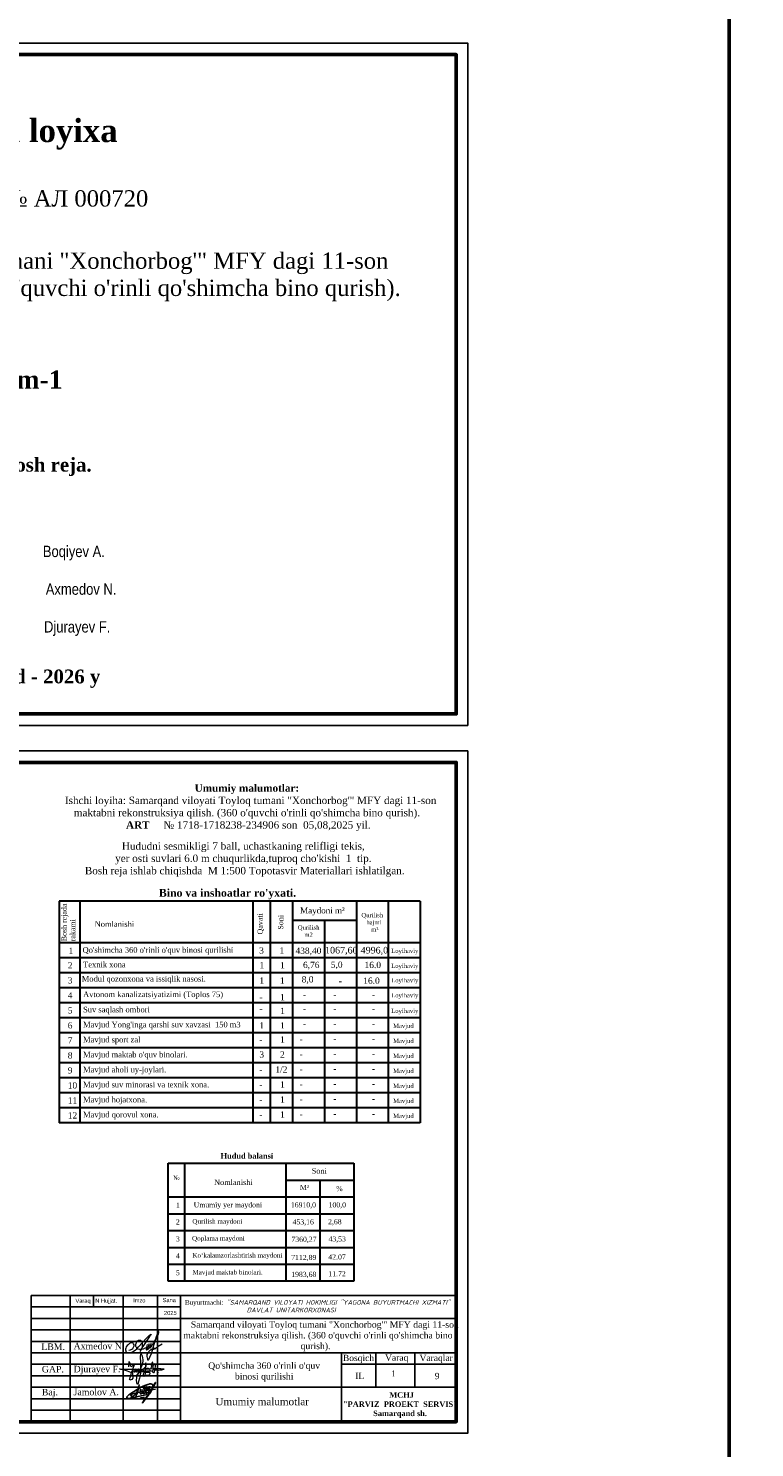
# Model space of a CAD drawing. Header units: millimetres. Extents: x -257011 to 237647566, y 2784933 to 6706507.
# Tile 372 of 451: x 10349377 to 10507366, y 6041326 to 6350185. Entities that reach past the tile are written whole.
import ezdxf

# ---------------------------------------------------------------- set-up
doc = ezdxf.new("R2010")
doc.units = ezdxf.units.MM
doc.header["$LTSCALE"] = 1000
doc.linetypes.add('ACAD_ISO02W100', pattern=[15, 12, -3])
doc.layers.add('(002) Рамка', color=7, linetype='Continuous')
doc.layers.add('Та', color=250, linetype='Continuous', lineweight=25)
doc.layers.add('Ф А С А Д', color=250, linetype='Continuous', lineweight=15)
doc.styles.add('arial', font='arial.ttf', dxfattribs={"height": 300})
doc.styles.get("Standard").update_dxf_attribs({"font": 'ARIALN.TTF'})
doc.styles.add('WMF-Times New Roman0', font='times.ttf')

# ---------------------------------------------------------------- blocks, each defined once
blk = doc.blocks.new('rgsxhy')
at = {"color": 5, "lineweight": 0}
for points in [[(30159764, 9369979), (30160813, 9371961), (30161022, 9373086), (30160642, 9374202), (30160529, 9371279), (30160129, 9368855), (30159952, 9368321), (30159766, 9369571), (30162641, 9370909)], [(30158604, 9370613), (30157190, 9371107), (30156449, 9371260), (30157795, 9371248), (30158983, 9371230), (30160506, 9371280), (30164964, 9371184), (30162988, 9371384), (30162918, 9371683), (30163073, 9372004)], [(30158267, 9371725), (30158292, 9372259), (30158313, 9372715), (30158693, 9371762), (30159294, 9372267), (30158930, 9370820), (30158827, 9369247), (30158463, 9369143), (30158559, 9369856), (30159235, 9371184), (30159510, 9371288), (30159540, 9370947), (30159450, 9370679), (30159339, 9370650), (30159361, 9370924), (30159747, 9371281), (30159933, 9371214), (30159918, 9370984), (30159866, 9370709), (30159740, 9370650), (30159740, 9370910), (30160119, 9371295), (30160364, 9371221), (30160282, 9370791), (30160134, 9370702), (30160156, 9370902), (30160253, 9371169), (30160416, 9371266), (30160624, 9371251), (30160631, 9370947), (30160520, 9370739), (30160416, 9370746), (30160527, 9370999), (30160698, 9371199), (30160869, 9371251), (30161010, 9371117), (30161025, 9370828), (30160854, 9370717), (30160832, 9370976), (30160958, 9371184), (30161196, 9371429), (30161627, 9371986), (30161567, 9372349), (30161322, 9370056), (30161196, 9369857), (30161032, 9369926), (30161078, 9370217), (30161143, 9370464), (30161478, 9371132), (30161961, 9371429), (30162250, 9371221), (30162198, 9370761), (30161687, 9370666), (30161515, 9370590), (30161433, 9370590), (30162154, 9370635), (30162280, 9370516), (30162243, 9370197), (30162028, 9370012), (30161575, 9370012), (30161352, 9370012), (30161322, 9370071)], [(30162509, 9371311), (30162778, 9372539), (30162525, 9372058), (30163079, 9372349), (30162934, 9370564), (30162934, 9371149), (30163657, 9371231), (30163688, 9371396), (30163665, 9371051), (30163845, 9371089), (30163853, 9371329), (30163830, 9370556)]]:
    blk.add_spline(points, degree=3, dxfattribs=at)
blk = doc.blocks.new('nerbgbdtbugbd')
at = {"color": 5, "lineweight": -2}
for points in [[(1301441, -912503, 0.3871926), (1301421, -912608, 0.2468693), (1301462, -912624, 0.1075122), (1301553, -912598, 0.0377408), (1301616, -912557, 0.0432293), (1301738, -912461), (1301856, -912351), (1302009, -912205, 0.002873), (1302157, -912056, 0.0304903), (1302203, -911998, 0.1126937), (1302215, -911961, 0.6840545), (1302174, -911935, 0.0660715), (1302090, -912059, 0.0451978), (1302060, -912132, 0.0768236), (1302054, -912193, 0.068235), (1302080, -912319, 0.2986132), (1302177, -912367, 0.1038757), (1302374, -912300, 0.0290696), (1302528, -912180), (1302675, -912025), (1302798, -911893, 0.130527), (1302852, -911776, 0.0388963), (1302856, -911737, 0.7618556), (1302821, -911725, 0.0798394), (1302802, -911765, 0.0359534), (1302781, -911857, 0.0455744), (1302785, -912031, 0.0426923), (1302803, -912110, 0.3891518), (1302905, -912166, 0.1102897), (1303059, -912099), (1303140, -912029), (1303382, -911802, 0.0334276), (1303470, -911703, 0.0129551), (1303533, -911618, 0.1437243), (1303546, -911557, 0.5877061), (1303484, -911539, 0.0594709), (1303438, -911594, 0.0548384), (1303384, -911702, 0.0606455), (1303353, -911805, 0.0833859), (1303355, -911933, 0.5059841), (1303421, -911960, 0.0746594), (1303641, -911789, 0.0267645), (1303917, -911449, 0.0698425), (1304268, -910626), (1304769, -908938, 0.0913119), (1304777, -908873, 0.6479054), (1304724, -908855, 0.1300148), (1304701, -908893), (1304249, -910540), (1303723, -912034), (1303358, -912864), (1302937, -913765), (1302456, -914865), (1303556, -912632, 0.020305), (1304025, -911521, 0.0510054), (1304177, -910920), (1304280, -910177, 0.0500611), (1304304, -909917, 0.075905), (1304266, -909734, 0.060269), (1304163, -909581, 0.2197754), (1303878, -909436, 0.0807361), (1303465, -909486, 0.0249845), (1303180, -909596, 0.0130385), (1302610, -909917, 0.0239045), (1301788, -910451), (1301162, -910954), (1300713, -911334), (1300164, -911838), (1299536, -912438), (1298972, -913021), (1298525, -913523), (1298224, -913914), (1298110, -914126), (1298090, -914220), (1298104, -914298), (1298155, -914383), (1298291, -914454), (1298501, -914462), (1298825, -914389), (1299321, -914187), (1300019, -913880), (1300989, -913450), (1303222, -912415)], [(1299333, -913786, 0.1774898), (1299290, -913897, 0.0505623), (1299288, -913979, 0.3670195), (1299369, -914060, 0.2132882), (1299452, -914018), (1299738, -913626, 0.0414268), (1300104, -913056), (1300352, -912576, 0.0300362), (1300605, -911758), (1300675, -910352), (1300613, -912033), (1300547, -912628), (1300477, -913257), (1300442, -913499), (1300421, -913685, -0.0299546), (1300383, -913939, -0.3083385), (1300235, -914061, -0.0928663), (1300150, -914038), (1299994, -913962), (1298975, -913460, -0.0731209), (1299122, -913299, -0.0362342), (1299439, -913069), (1299863, -912836), (1300474, -912500), (1301923, -911834), (1302701, -911477), (1303596, -911130), (1304048, -910967), (1305142, -910571)], [(1301318, -911619, 0.250229), (1301354, -911511, 0.4506148), (1301272, -911473, 0.5095488), (1301192, -911723), (1301276, -911779, -0.1747015), (1301313, -911832, -0.1814843), (1301299, -911884, -0.1121061), (1301133, -912001)], [(1302164, -911013), (1302123, -910754), (1302096, -910485), (1302088, -910377, 0.9456908), (1301953, -910398, 0.0931758), (1302006, -910763, 0.0597217), (1302186, -911157, -0.0340946), (1302225, -911288, 0.0218114), (1302266, -911544, 0.4516555), (1302407, -911600), (1302580, -911477)], [(1302632, -911206), (1302686, -910890, 0.0310101), (1302691, -910593, 0.0209508), (1302677, -910448, 0.2567522), (1302634, -910391, 0.3121151), (1302582, -910404, 0.0952627), (1302548, -910463, 0.0920883), (1302520, -910679, 0.0708045), (1302568, -910903), (1302690, -911214), (1302722, -911299, 0.1825801), (1302776, -911369, 0.4802348), (1302848, -911325, 0.0467012), (1302849, -911244, 0.1708854), (1302782, -911111, 0.1795677), (1302714, -911101, 0.274631), (1302670, -911163)], [(1303084, -911166), (1303158, -911060, 0.0403562), (1303221, -910954, 0.2285131), (1303216, -910835, 0.1998977), (1303176, -910809, 0.2428565), (1303076, -910850, 0.1216605), (1303030, -910969, 0.1264383), (1303060, -911097, 0.1064961), (1303128, -911174, 0.1201125), (1303186, -911200, 0.0807957), (1303282, -911200, 0.1696912), (1303389, -911132)], [(1303717, -910580), (1303523, -910848), (1303649, -910833, -0.1393412), (1303753, -910882, -0.0645393), (1303854, -911024)], [(1301637, -913772, -0.0551579), (1302758, -913351)]]:
    blk.add_lwpolyline(points, format="xyb", dxfattribs=at)
for points in [[(1301582, -911114), (1301593, -911148)], [(1301653, -911366), (1301732, -911665)], [(1303439, -910141), (1303554, -911111)]]:
    blk.add_lwpolyline(points, dxfattribs=at)
blk = doc.blocks.new('dhyjfyuk')
for p, q in [((4383414, -1184524), (4383414, -1212024)), ((4475914, -1184524), (4383414, -1184524)), ((4391914, -1184524), (4391914, -1212024)), ((4397013, -1184524), (4397013, -1187024)), ((4403414, -1184524), (4403414, -1212024)), ((4410914, -1184524), (4410914, -1212024)), ((4415914, -1184524), (4415914, -1212024)), ((4475914, -1212024), (4475914, -1184524)), ((4415914, -1187024), (4383414, -1187024)), ((4415914, -1189524), (4383414, -1189524)), ((4415914, -1192024), (4383414, -1192024)), ((4415914, -1189524), (4475914, -1189524)), ((4415914, -1194524), (4383414, -1194524)), ((4383414, -1197024), (4475914, -1197024)), ((4450914, -1212024), (4450914, -1197024)), ((4458414, -1204524), (4458414, -1197024)), ((4466914, -1204524), (4466914, -1197024)), ((4383414, -1199524), (4415914, -1199524)), ((4450914, -1199524), (4475914, -1199524)), ((4383414, -1202024), (4415914, -1202024)), ((4383414, -1204524), (4475914, -1204524)), ((4383414, -1207024), (4415914, -1207024)), ((4383414, -1209524), (4415914, -1209524))]:
    blk.add_line(p, q)
at = {"lineweight": 9, "xscale": 1.125175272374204, "yscale": 1.125175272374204, "zscale": 1.125175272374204}
blk.add_blockref('rgsxhy', (-29528647, -11744878), dxfattribs=at)
at = {"color": 5, "lineweight": 25, "xscale": 0.8159673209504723, "yscale": 0.8159673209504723, "zscale": 0.8159673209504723, "rotation": 348.2281006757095}
blk.add_blockref('nerbgbdtbugbd', (3519502, -260297, -611), dxfattribs=at)
at = {"linetype": 'ACAD_ISO02W100', "lineweight": 5, "ltscale": 70, "char_height": 883.9, "attachment_point": 1, "style": 'arial'}
for s, insert in [('Varaq', (4393061, -1185254)), ('N Hujjat.', (4397374, -1185220)), ('Imzo', (4405607, -1185185)), ('Sana', (4412025, -1185111)), ('2025', (4412332, -1187897))]:
    blk.add_mtext(s, dxfattribs=dict(at, insert=insert))
at = {"style": 'WMF-Times New Roman0'}
for s, insert, char_height, width, attachment_point in [('Buyurtmachi:{\\fISOCPEUR|b0|i1|c204|p34; "SAMARQAND VILOYATI HOKIMLIGI "YAGONA\\fISOCPEUR|b0|i1|c0|p34; \\fISOCPEUR|b0|i1|c204|p34;BUYURTMACHI XIZMATI" \\fISOCPEUR|b0|i1|c0|p34;\\P                   \\fISOCPEUR|b0|i1|c204|p34;DAVLAT UNITARKORXONASI}', (4416879, -1186878, 105406), 1000, 59035.39, 4), ('\\pi3453.25486;Samarqand viloyati Toyloq tumani "Хоnсhоrbоg\'" МFY dagi 11-son \\P\\pi1816.32378;maktabni rekonstruksiya qilish. (360 o\'quvchi o\'rinli qo\'shimcha bino \\P\\pi27327.21058;qurish).', (4414694, -1193420), 1400, 60812.6, 4), ('Axmedov N.', (4392650, -1194845), 1414.3, 17081.22, 1), ('Djurayev F.', (4392650, -1199845), 1414.29, 17081.22, 1), ("\\pt12184.088;Qo'shimcha 360 o'rinli o'quv binosi qurilishi", (4434117, -1199099), 1400, 29815.79, 2), ('Jamolov A.', (4392650, -1204845), 1414.3, 17081.22, 1), ('\\pi12888.864;{\\fTimes New Roman|b1|i0|c204|p18;\\C0;MCHJ\\P\\pi2815.884;"PARVIZ  PROEKT  SERVIS"\\P\\pi9383.364;Samarqand sh.\\C256; }', (4448452, -1205594), 1200, 29788.7, 1)]:
    blk.add_mtext(s, dxfattribs=dict(at, insert=insert, char_height=char_height, width=width, attachment_point=attachment_point))
at = {"width": 6256.98, "attachment_point": 1}
for s, insert, char_height in [('{\\fTimes New Roman|b0|i0|c204|p18;\\C1;LBM.}', (4385613, -1194981), 1414.29), ('{\\fTimes New Roman|b0|i0|c204|p18;Bosqich}', (4451239, -1197449), 1370.37), ('{\\fTimes New Roman|b0|i0|c204|p18;Varaq}', (4460421, -1197383), 1370.37), ('{\\fTimes New Roman|b0|i0|c204|p18;Varaqlar}', (4467912, -1197449), 1370.37), ('{\\fTimes New Roman|b0|i0|c0|p18;\\C1;GAP\\fTimes New Roman|b0|i0|c204|p18;.}', (4385736, -1199872), 1414.29), ('{\\fTimes New Roman|b0|i0|c204|p18;IL}', (4453907, -1201350), 1370.37), ('{\\fTimes New Roman|b0|i0|c0|p18;9}', (4471227, -1201380), 1370.37), ('{\\fTimes New Roman|b0|i0|c204|p18;\\C1;Baj.}', (4385736, -1204872), 1414.29)]:
    blk.add_mtext(s, dxfattribs=dict(at, insert=insert, char_height=char_height))
blk = doc.blocks.new('rthtrh')
at = {"color": 5}
for p, q in [((1363834, 521118), (1363842, 521141)), ((1363834, 521086), (1363834, 521118)), ((1363834, 521056), (1363834, 521086)), ((1363840, 521035), (1363834, 521056)), ((1363845, 521017), (1363840, 521035)), ((1363842, 521141), (1363854, 521167)), ((1363865, 520990), (1363845, 521017)), ((1363854, 521167), (1363868, 521192)), ((1363882, 520966), (1363865, 520990)), ((1363868, 521192), (1363889, 521219)), ((1363895, 520959), (1363882, 520966)), ((1363889, 521219), (1363907, 521234)), ((1363917, 520946), (1363895, 520959)), ((1363907, 521234), (1363927, 521243)), ((1363951, 520940), (1363917, 520946)), ((1363927, 521243), (1363940, 521249)), ((1363940, 521249), (1363965, 521249)), ((1363996, 520940), (1363951, 520940)), ((1363965, 521249), (1363988, 521244)), ((1363988, 521244), (1364013, 521227)), ((1364033, 520940), (1363996, 520940)), ((1364013, 521227), (1364030, 521204)), ((1364017, 520962), (1364016, 520946)), ((1364016, 520946), (1364016, 520940)), ((1364026, 520997), (1364017, 520962)), ((1364037, 521043), (1364026, 520997)), ((1364030, 521204), (1364039, 521185)), ((1364075, 520948), (1364033, 520940)), ((1364044, 521090), (1364037, 521043)), ((1364039, 521185), (1364046, 521147)), ((1364046, 521147), (1364044, 521090)), ((1364148, 520999), (1364075, 520948)), ((1364568, 521050), (1364689, 521123))]:
    blk.add_line(p, q, dxfattribs=at)
for points in [[(1363608, 520919), (1363661, 520924), (1363702, 520951), (1363738, 520975), (1363765, 521018), (1363780, 521059), (1363780, 521096), (1363765, 521122), (1363753, 521142), (1363714, 521156), (1363671, 521156), (1363631, 521136), (1363583, 521097), (1363555, 521074), (1363525, 521025), (1363511, 520984), (1363500, 520955), (1363500, 520930), (1363508, 520901), (1363515, 520870), (1363535, 520855), (1363555, 520841), (1363586, 520832), (1363613, 520832), (1363645, 520832), (1363675, 520843), (1363732, 520864), (1363761, 520883), (1363817, 520921), (1363863, 520963), (1363919, 521022), (1364179, 521312), (1364247, 521377), (1364282, 521405), (1364314, 521429), (1364336, 521443), (1364310, 521401), (1364279, 521361), (1364173, 521198), (1364133, 521139), (1364110, 521102), (1364087, 521068), (1364069, 521040), (1364047, 520995), (1364019, 520954), (1364007, 520925), (1363990, 520903), (1363970, 520879)], [(1364210, 521100), (1364186, 521015), (1364172, 520967), (1364172, 520940), (1364173, 520926), (1364179, 520925), (1364185, 520931), (1364202, 520956), (1364218, 520984), (1364240, 521027), (1364256, 521068), (1364272, 521125), (1364269, 521122), (1364225, 520990), (1364220, 520961), (1364220, 520944), (1364225, 520939), (1364232, 520939), (1364241, 520950), (1364248, 520960), (1364254, 520969), (1364260, 520978), (1364273, 520996), (1364281, 521008), (1364288, 521027), (1364309, 521073), (1364315, 521086), (1364332, 521126), (1364332, 521134), (1364327, 521134), (1364314, 521097), (1364294, 521040), (1364290, 521012), (1364293, 520997), (1364298, 520988), (1364308, 520988), (1364316, 520999), (1364326, 521014), (1364344, 521036), (1364351, 521047), (1364377, 521090), (1364389, 521112), (1364414, 521155), (1364449, 521203), (1364476, 521258), (1364523, 521332), (1364563, 521417), (1364583, 521493), (1364590, 521517), (1364590, 521527), (1364583, 521532), (1364571, 521532), (1364561, 521512), (1364541, 521459), (1364498, 521348), (1364434, 521131), (1364395, 520998), (1364377, 520936), (1364337, 520802), (1364282, 520678), (1364249, 520605), (1364238, 520588), (1364230, 520594), (1364226, 520615), (1364222, 520638), (1364214, 520663), (1364206, 520725), (1364206, 520774), (1364224, 520814), (1364265, 520883), (1364310, 520926), (1364364, 520959), (1364411, 520988), (1364432, 520996), (1364434, 520992), (1364431, 520979), (1364419, 520970), (1364414, 520960), (1364416, 520951), (1364423, 520951), (1364434, 520958), (1364443, 520964), (1364452, 520968), (1364474, 520975), (1364483, 520978), (1364492, 520986), (1364499, 520996), (1364503, 521002), (1364511, 521006), (1364511, 521006)]]:
    blk.add_lwpolyline(points, dxfattribs=at)

msp = doc.modelspace()

# ---------------------------------------------------------------- linework, layer by layer
at = {"lineweight": 30}
for p, q in [((10434601.848, 6160213.968), (10356043.454, 6160213.968)), ((10356043.454, 6160213.968), (10356043.454, 6111989.671)), ((10360562.796, 6160213.968), (10360562.796, 6111989.671)), ((10398175.161, 6160213.968), (10398175.161, 6147909.816)), ((10401972.789, 6160213.968), (10401972.789, 6111989.671)), ((10406860.503, 6160213.968), (10406860.503, 6111989.671)), ((10420731.176, 6160213.968), (10420731.176, 6111989.671)), ((10427666.512, 6160213.968), (10427666.512, 6111989.671)), ((10434601.848, 6160213.968), (10434601.848, 6111989.671)), ((10406860.503, 6156127.617), (10420731.176, 6156127.617)), ((10413795.84, 6156127.617), (10413795.84, 6111989.671)), ((10434601.848, 6151175.283), (10356043.454, 6151175.283)), ((10434601.848, 6147909.816), (10356043.454, 6147909.816)), ((10398175.161, 6147909.816), (10398175.161, 6111989.671)), ((10434601.848, 6144644.348), (10356043.454, 6144644.348)), ((10434601.848, 6141378.88), (10356043.454, 6141378.88)), ((10434601.848, 6138113.412), (10356043.454, 6138113.412)), ((10434601.848, 6134847.945), (10356043.454, 6134847.945)), ((10434601.848, 6131582.477), (10356043.454, 6131582.477)), ((10434601.848, 6128317.009), (10356043.454, 6128317.009)), ((10434601.848, 6125051.542), (10356043.454, 6125051.542)), ((10434601.848, 6121786.074), (10356043.454, 6121786.074)), ((10434601.848, 6118520.606), (10356043.454, 6118520.606)), ((10434601.848, 6115255.138), (10356043.454, 6115255.138)), ((10434601.848, 6111989.671), (10356043.454, 6111989.671))]:
    msp.add_line(p, q, dxfattribs=at)
at = {"color": 1, "lineweight": 50, "ltscale": 1000}
msp.add_lwpolyline([(10175930.92, 6551317.495), (10501831.747, 6551317.495), (10501831.747, 4597003.103), (10175930.92, 4597003.103)], close=True, dxfattribs=at)
at = {"color": 5}
for points in [[(10234972.083, 6346992.165), (10444972.083, 6346992.165), (10444972.083, 6198492.165), (10234972.083, 6198492.165)], [(10234972.083, 6192953.473), (10444972.083, 6192953.473), (10444972.083, 6044453.473), (10234972.083, 6044453.473)]]:
    msp.add_lwpolyline(points, close=True, dxfattribs=at)
at = {"layer": 'Та', "lineweight": 30}
for p, q in [((10379757.201, 6103235.032), (10420166.046, 6103235.032)), ((10379757.201, 6077520.312), (10379757.201, 6103235.032)), ((10383430.732, 6077520.312), (10383430.732, 6103235.032)), ((10405471.92, 6077520.312), (10405471.92, 6103235.032)), ((10420166.046, 6103235.032), (10420166.046, 6077520.312)), ((10405471.92, 6099561.501), (10420166.046, 6099561.501)), ((10412818.983, 6077520.312), (10412818.983, 6099561.501)), ((10379757.201, 6095887.969), (10420166.046, 6095887.969)), ((10379757.201, 6092214.438), (10420166.046, 6092214.438)), ((10379757.201, 6088540.907), (10420166.046, 6088540.907)), ((10379757.201, 6084867.375), (10420166.046, 6084867.375)), ((10420166.046, 6081193.844), (10379757.201, 6081193.844)), ((10420166.046, 6077520.312), (10379757.201, 6077520.312))]:
    msp.add_line(p, q, dxfattribs=at)
at = {"layer": 'Ф А С А Д', "color": 5, "lineweight": 50}
for points in [[(10244972.083, 6344492.165), (10442472.083, 6344492.165), (10442472.083, 6200992.165), (10244972.083, 6200992.165)], [(10244972.083, 6190453.473), (10442472.083, 6190453.473), (10442472.083, 6046953.473), (10244972.083, 6046953.473)]]:
    msp.add_lwpolyline(points, close=True, dxfattribs=at)

# ---------------------------------------------------------------- block references
at = {"layer": '(002) Рамка', "lineweight": 50}
msp.add_blockref('dhyjfyuk', (5966557.938, 7258977.766), dxfattribs=at)
at = {"layer": 'Ф А С А Д', "xscale": 6.676455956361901, "yscale": 6.676455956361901, "zscale": 6.676455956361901}
msp.add_blockref('rthtrh', (1267160.661, 2584643.563), dxfattribs=at)

# ---------------------------------------------------------------- texts
at = {"ltscale": 30, "attachment_point": 2}
for s, insert, char_height, width in [('{\\fTimes New Roman|b1|i0|c204|p18;Ishchi loyixa}', (10348334.67, 6330440.396), 5000, 85909.51981), ('{\\fTimes New Roman|b1|i0|c204|p18;Albom\\fTimes New Roman|b1|i0|c238|p18;-\\fTimes New Roman|b1|i0|c204|p18;1}', (10345581.816, 6275769.76), 4000, 65762.72723), ("{\\fTimes New Roman|b1|i0|c204|p18;Bo'lim: Bosh reja.}", (10345581.816, 6256725.264), 3000, 83965.79693), ('{\\fTimes New Roman|b1|i0|c204|p18;Samarqand - 202\\fTimes New Roman|b1|i0|c0|p18;6\\fTimes New Roman|b1|i0|c204|p18; y}', (10345581.816, 6210650.234), 3000, 83965.79693)]:
    msp.add_mtext(s, dxfattribs=dict(at, insert=insert, char_height=char_height, width=width))
for s, insert, char_height, width, attachment_point in [('\\pi13161.00114;{\\fTimes New Roman|b0|i0|c0|p18;\\C1;Litsenziya\\C256;  \\fTimes New Roman|b0|i0|c204|p18;№ АЛ 000720}', (10340694.372, 6312595.996), 3547.449221, 166343.66816, 5), ('\\pi13161.00114;{\\fTimes New Roman|b0|i0|c204|p18;Samarqand viloyati Toyloq tumani "Хоnсhоrbоg\'" МFY dagi 11-son maktabni rekonstruksiya qilish. (360 o\'quvchi o\'rinli qo\'shimcha bino qurish).}', (10347233.753, 6296097.046), 3547.449221, 166343.66816, 5), ('Direktor                           Boqiyev A.\\P\\PLBM                                 Axmedov N.\\P                          \\PГАП                                 Djurayev F.', (10321476.629, 6237595.542, 0), 2462.41855, 127019.91925, 1), ('{\\fTimes New Roman|b1|i0|c204|p18;\\C0;Umumiy malumotlar:\\fTimes New Roman|b1|i0|c0|p18;\\P\\pi1014.67421;\\fTimes New Roman|b0|i0|c0|p18; \\fTimes New Roman|b0|i0|c204|p18;\\C256;Ishchi loyiha: Samarqand viloyati Toyloq tumani "Хоnсhоrbоg\'" МFY dagi 11-son maktabni rekonstruksiya qilish. (360 o\'quvchi o\'rinli qo\'shimcha bino qurish).\\fTimes New Roman|b0|i0|c0|p18; \\P\\pi0; \\fTimes New Roman|b1|i0|c204|p18;ART \\fTimes New Roman|b0|i0|c204|p18;    № \\fTimes New Roman|b0|i0|c0|p18;1718-1718238-234906\\fTimes New Roman|b0|i0|c204|p18; son  \\fTimes New Roman|b0|i0|c0|p18;05\\fTimes New Roman|b0|i0|c204|p18;,\\fTimes New Roman|b0|i0|c0|p18;08\\fTimes New Roman|b0|i0|c204|p18;,202\\fTimes New Roman|b0|i0|c0|p18;5\\fTimes New Roman|b0|i0|c204|p18; yil.}', (10396919.131, 6180586.777), 1606.793782, 82687.12649, 5), ("{\\fTimes New Roman|b0|i0|c204|p18;Hududni sesmikligi \\fTimes New Roman|b0|i0|c0|p18;7\\fTimes New Roman|b0|i0|c204|p18; ball, uchastkaning relifligi tekis,\\Pyer osti suvlari \\fTimes New Roman|b0|i0|c0|p18;6.0\\fTimes New Roman|b0|i0|c204|p18; m chuqurlikda,tuproq cho'kishi  \\fTimes New Roman|b0|i0|c0|p18;1\\fTimes New Roman|b0|i0|c204|p18;  tip.\\P Bosh reja ishlab chiqishda  М 1:500 Topotasvir Materiallari ishlatilgan.  }", (10396137.385, 6169308.914), 1606.793782, 71201.15379, 5)]:
    msp.add_mtext(s, dxfattribs=dict(insert=insert, char_height=char_height, width=width, attachment_point=attachment_point))
at = {"lineweight": 30, "insert": (10392694.973, 6162907.844), "char_height": 1881.80119, "width": 64772.33946, "attachment_point": 2}
msp.add_mtext("{\\fTimes New Roman|b1|i0|c204|p18;\\H0.9x;Bino va inshoatlar ro'yxati.\\P\\H1.11111x;                         }", dxfattribs=at)
at = {"color": 7, "lineweight": 30}
for s, insert, char_height, width, attachment_point in [('{\\fTimes New Roman|b0|i0|c204|p18;\\C256;Maydoni m²}', (10408492.585, 6158882.435), 1300.74342, 10115.91176, 1), ('\\pi2351.83787;{\\fTimes New Roman|b0|i0|c204|p18;\\C256;Qurilish         \\P\\pi2708.16847;  hajmi\\P\\pi3422.97631;   m³}', (10419480.109, 6157689.631), 939.4258, 8914.89017, 1), ('{\\fTimes New Roman|b0|i0|c204|p18;\\C256;Qurilish\\P    m2}', (10407987.198, 6154994.736), 939.4258, 8914.89017, 1), ('{\\fTimes New Roman|b0|i0|c0|p18;\\C256;Loyihaviy}', (10428314.076, 6149910.826), 939.4258, 8914.89017, 1), ('{\\fTimes New Roman|b0|i0|c0|p18;\\C256;Loyihaviy}', (10428314.076, 6146645.358), 939.4258, 8914.89017, 1), ('{\\fTimes New Roman|b0|i0|c0|p18;\\C256;Loyihaviy}', (10428314.076, 6142237.951), 939.4258, 8914.89017, 7), ('{\\fTimes New Roman|b0|i0|c0|p18;\\C256;Loyihaviy}', (10428314.076, 6138972.483), 939.4258, 8914.89017, 7), ('{\\fTimes New Roman|b0|i0|c0|p18;\\C256;Loyihaviy}', (10428314.076, 6136848.955), 939.4258, 8914.89017, 1), ('{\\fTimes New Roman|b0|i0|c0|p18;\\C256;Mavjud}', (10428724.597, 6133583.487), 939.4258, 8914.89017, 1), ('{\\fTimes New Roman|b0|i0|c0|p18;\\C256;Mavjud}', (10428724.597, 6130318.02), 939.4258, 8914.89017, 1), ('{\\fTimes New Roman|b0|i0|c0|p18;\\C256;Mavjud}', (10428724.597, 6127052.552), 939.4258, 8914.89017, 1), ('{\\fTimes New Roman|b0|i0|c0|p18;\\C256;Mavjud}', (10428724.597, 6123787.084), 939.4258, 8914.89017, 1), ('{\\fTimes New Roman|b0|i0|c0|p18;\\C256;Mavjud}', (10428724.597, 6120521.617), 939.4258, 8914.89017, 1), ('{\\fTimes New Roman|b0|i0|c0|p18;\\C256;Mavjud}', (10428724.597, 6117256.149), 939.4258, 8914.89017, 1), ('{\\fTimes New Roman|b0|i0|c0|p18;\\C256;Mavjud}', (10428724.597, 6113990.681), 939.4258, 8914.89017, 1)]:
    msp.add_mtext(s, dxfattribs=dict(at, insert=insert, char_height=char_height, width=width, attachment_point=attachment_point))
at = {"insert": (10428806.458, 6057456.531), "char_height": 1300, "attachment_point": 5}
msp.add_mtext('{\\fTimes New Roman|b0|i0|c0|p18;1}', dxfattribs=at)
at = {"insert": (10390068.422, 6052147.071), "char_height": 1600, "width": 22225.04723, "attachment_point": 1, "style": 'WMF-Times New Roman0'}
msp.add_mtext('Umumiy malumotlar', dxfattribs=at)
at = {"layer": 'Та', "lineweight": 30, "char_height": 1129.83562, "width": 11414.90436, "attachment_point": 1, "rotation": 90}
for s, insert in [('{\\fTimes New Roman|b0|i0|c204|p18;Bosh rejada rakami}', (10356571.132, 6151525.735)), ('{\\fTimes New Roman|b0|i0|c204|p18;Qavati}', (10399202.274, 6153014.545)), ('{\\fTimes New Roman|b0|i0|c204|p18;Soni}', (10403683.312, 6154067.312))]:
    msp.add_mtext(s, dxfattribs=dict(at, insert=insert))
at = {"layer": 'Та', "lineweight": 30}
for s, insert, char_height, width, attachment_point in [('{\\fTimes New Roman|b0|i0|c204|p18;Nomlanishi}', (10363785.933, 6155883.451), 1220.22247, 32195.03724, 1), ('{\\fTimes New Roman|b0|i0|c204|p18;1}', (10358091.464, 6150126.026), 1355.80274, 9701.80254, 1), ("\\pt10619.49852;{\\fTimes New Roman|b0|i0|c204|p18;Qo'shimcha \\fTimes New Roman|b0|i0|c0|p18;360\\fTimes New Roman|b0|i0|c204|p18; o'rinli o'quv binosi qurilishi}", (10361168.501, 6150239.591), 1220.222468, 38871.3764, 1), ('{\\fTimes New Roman|b0|i0|c0|p18;3}', (10399583.194, 6150200.066), 1355.80274, 9701.80254, 1), ('{\\fTimes New Roman|b0|i0|c204|p18;1}', (10404019.848, 6150200.066), 1355.80274, 9701.80254, 1), ('{\\fTimes New Roman|b0|i0|c0|p18;438,40}', (10407485.937, 6150143.142), 1355.80274, 9701.80254, 1), ('{\\fTimes New Roman|b0|i0|c0|p18;1067,60}', (10413923.292, 6150300.368), 1440.96278, 10311.18757, 1), ('{\\fTimes New Roman|b0|i0|c0|p18;4996,0}', (10421655.884, 6150300.368), 1440.96278, 10311.18757, 1), ('{\\fTimes New Roman|b0|i0|c204|p18;2}', (10357942.364, 6146957.118), 1355.80274, 9701.80254, 1), ('{\\fTimes New Roman|b0|i0|c0|p18;Texnik xona}', (10361275.339, 6147059.919), 1220.22247, 34439.11093, 1), ('{\\fTimes New Roman|b0|i0|c0|p18;1}', (10399648.11, 6146984.493), 1355.80274, 9701.80254, 1), ('{\\fTimes New Roman|b0|i0|c0|p18;1}', (10404127.82, 6146984.493), 1355.80274, 9701.80254, 1), ('{\\fTimes New Roman|b0|i0|c0|p18;6,76}', (10409119.949, 6147050.078), 1355.80274, 9701.80254, 1), ('{\\fTimes New Roman|b0|i0|c0|p18;5,0}', (10415167.386, 6147106.827), 1355.80274, 9701.80254, 1), ('{\\fTimes New Roman|b0|i0|c0|p18;16.0}', (10422510.798, 6147048.274), 1355.80274, 9701.80254, 1), ('{\\fTimes New Roman|b0|i0|c204|p18;3}', (10357942.364, 6143691.65), 1355.80274, 9701.80254, 1), ('{\\fTimes New Roman|b0|i0|c0|p18;Modul qozonxona va issiqlik nasosi\\fTimes New Roman|b0|i0|c204|p18;.}', (10360994.913, 6142342.77), 1220.222468, 34439.11093, 7), ('{\\fTimes New Roman|b0|i0|c0|p18;1}', (10399625.46, 6142304.203), 1355.80274, 9701.80254, 7), ('{\\fTimes New Roman|b0|i0|c0|p18;1}', (10404105.17, 6142304.203), 1355.80274, 9701.80254, 7), ('{\\fTimes New Roman|b0|i0|c0|p18;8,0}', (10408839.524, 6142238.617), 1355.80274, 9701.80254, 7), ('{\\fTimes New Roman|b0|i0|c0|p18;16.0}', (10422230.372, 6142240.422), 1355.80274, 9701.80254, 7), ('{\\fTimes New Roman|b0|i0|c0|p18;4}', (10357942.364, 6140426.182), 1355.80274, 9701.80254, 1), ('{\\fTimes New Roman|b0|i0|c0|p18;Avtonom kanalizatsiyatizimi (Toplos 75)}', (10361275.339, 6138963.309), 1220.22247, 34439.11093, 7), ('{\\fTimes New Roman|b0|i0|c204|p18;-}', (10416888.345, 6142201.098), 1355.80274, 3842.8303, 7), ('{\\fTimes New Roman|b0|i0|c0|p18;5}', (10357942.364, 6137160.715), 1355.80274, 9701.80254, 1), ('{\\fTimes New Roman|b0|i0|c0|p18;Suv saqlash ombori}', (10361275.339, 6137263.516), 1220.22247, 38871.3764, 1), ('{\\fTimes New Roman|b0|i0|c0|p18;-}', (10399648.11, 6138680.107), 1355.80274, 9701.80254, 7), ('{\\fTimes New Roman|b0|i0|c204|p18;1}', (10404127.82, 6138680.107), 1355.80274, 9701.80254, 7), ('{\\fTimes New Roman|b0|i0|c0|p18;-}', (10409081.927, 6139196.172), 1355.80274, 9701.80254, 7), ('{\\fTimes New Roman|b0|i0|c0|p18;-}', (10415713.318, 6139196.172), 1355.80274, 9701.80254, 7), ('{\\fTimes New Roman|b0|i0|c0|p18;-}', (10424120.702, 6139196.172), 1355.80274, 9701.80254, 7), ("{\\fTimes New Roman|b0|i0|c0|p18;Mavjud Yong'inga qarshi suv xavzasi  150 m3}", (10361275.339, 6133998.048), 1220.22247, 34439.11093, 1), ('{\\fTimes New Roman|b0|i0|c0|p18;-}', (10399648.11, 6137546.717), 1355.80274, 9701.80254, 1), ('{\\fTimes New Roman|b0|i0|c204|p18;1}', (10404141.695, 6137037.935), 1355.80274, 9701.80254, 1), ('{\\fTimes New Roman|b0|i0|c0|p18;-}', (10409081.927, 6137546.717), 1355.80274, 9701.80254, 1), ('{\\fTimes New Roman|b0|i0|c0|p18;-}', (10415713.318, 6137546.717), 1355.80274, 9701.80254, 1), ('{\\fTimes New Roman|b0|i0|c0|p18;-}', (10424120.702, 6137546.717), 1355.80274, 9701.80254, 1), ('{\\fTimes New Roman|b0|i0|c0|p18;6}', (10357942.364, 6133895.247), 1355.80274, 9701.80254, 1), ('{\\fTimes New Roman|b0|i0|c204|p18;1}', (10399619.688, 6133893.883), 1355.80274, 9701.80254, 1), ('{\\fTimes New Roman|b0|i0|c0|p18;1}', (10404127.82, 6133895.889), 1355.80274, 9701.80254, 1), ('{\\fTimes New Roman|b0|i0|c0|p18;-}', (10409081.927, 6134281.25), 1355.80274, 9701.80254, 1), ('{\\fTimes New Roman|b0|i0|c0|p18;-}', (10415713.318, 6134281.25), 1355.80274, 9701.80254, 1), ('{\\fTimes New Roman|b0|i0|c0|p18;-}', (10424120.702, 6134281.25), 1355.80274, 9701.80254, 1), ('{\\fTimes New Roman|b0|i0|c0|p18;7}', (10357942.364, 6130629.779), 1355.80274, 9701.80254, 1), ('{\\fTimes New Roman|b0|i0|c0|p18;Mavjud sport zal}', (10361275.339, 6130732.581), 1220.22247, 34439.11093, 1), ('{\\fTimes New Roman|b0|i0|c0|p18;-}', (10399624.131, 6130824.099), 1355.80274, 9701.80254, 1), ('{\\fTimes New Roman|b0|i0|c204|p18;1}', (10404127.82, 6130827.716), 1355.80274, 9701.80254, 1), ('{\\fTimes New Roman|b0|i0|c0|p18;-}', (10408353.356, 6130891.816), 1355.80274, 9701.80254, 1), ('{\\fTimes New Roman|b0|i0|c0|p18;-}', (10415713.318, 6131015.782), 1355.80274, 9701.80254, 1), ('{\\fTimes New Roman|b0|i0|c0|p18;-}', (10424120.702, 6131015.782), 1355.80274, 9701.80254, 1), ('{\\fTimes New Roman|b0|i0|c0|p18;8}', (10357942.364, 6127364.311), 1355.80274, 9701.80254, 1), ("{\\fTimes New Roman|b0|i0|c0|p18;Mavjud maktab o'quv binolari.}", (10361275.339, 6127467.113), 1220.22247, 34439.11093, 1), ('{\\fTimes New Roman|b0|i0|c0|p18;3}', (10399624.131, 6127558.632), 1355.80274, 9701.80254, 1), ('{\\fTimes New Roman|b0|i0|c0|p18;2}', (10404127.82, 6127562.248), 1355.80274, 9701.80254, 1), ('{\\fTimes New Roman|b0|i0|c0|p18;-}', (10408353.356, 6127626.349), 1355.80274, 9701.80254, 1), ('{\\fTimes New Roman|b0|i0|c0|p18;-}', (10415713.318, 6127750.314), 1355.80274, 9701.80254, 1), ('{\\fTimes New Roman|b0|i0|c0|p18;-}', (10424120.702, 6127750.314), 1355.80274, 9701.80254, 1), ('{\\fTimes New Roman|b0|i0|c0|p18;9}', (10357942.364, 6124098.844), 1355.80274, 9701.80254, 1), ('{\\fTimes New Roman|b0|i0|c0|p18;Mavjud aholi uy-joylari.}', (10361275.339, 6124201.645), 1220.22247, 34439.11093, 1), ('{\\fTimes New Roman|b0|i0|c0|p18;-}', (10399624.131, 6124293.164), 1355.80274, 9701.80254, 1), ('{\\fTimes New Roman|b0|i0|c0|p18;1/2}', (10403104.051, 6124296.78), 1355.80274, 9701.80254, 1), ('{\\fTimes New Roman|b0|i0|c0|p18;-}', (10408353.356, 6124360.881), 1355.80274, 9701.80254, 1), ('{\\fTimes New Roman|b0|i0|c0|p18;-}', (10415713.318, 6124484.847), 1355.80274, 9701.80254, 1), ('{\\fTimes New Roman|b0|i0|c0|p18;-}', (10424120.702, 6124484.847), 1355.80274, 9701.80254, 1), ('{\\fTimes New Roman|b0|i0|c0|p18;10}', (10357942.364, 6120833.376), 1355.80274, 9701.80254, 1), ('{\\fTimes New Roman|b0|i0|c0|p18;Mavjud suv minorasi va texnik xona.}', (10361275.339, 6120936.177), 1220.22247, 38871.3764, 1), ('{\\fTimes New Roman|b0|i0|c0|p18;-}', (10399624.131, 6121027.696), 1355.80274, 9701.80254, 1), ('{\\fTimes New Roman|b0|i0|c0|p18;1}', (10404127.82, 6121031.313), 1355.80274, 9701.80254, 1), ('{\\fTimes New Roman|b0|i0|c0|p18;-}', (10408353.356, 6121095.413), 1355.80274, 9701.80254, 1), ('{\\fTimes New Roman|b0|i0|c0|p18;-}', (10415713.318, 6121219.379), 1355.80274, 9701.80254, 1), ('{\\fTimes New Roman|b0|i0|c0|p18;-}', (10424120.702, 6121219.379), 1355.80274, 9701.80254, 1), ('{\\fTimes New Roman|b0|i0|c0|p18;11}', (10357942.364, 6117567.908), 1355.80274, 9701.80254, 1), ('{\\fTimes New Roman|b0|i0|c0|p18;Mavjud hojatxona.}', (10361275.339, 6117670.71), 1220.22247, 38871.3764, 1), ('{\\fTimes New Roman|b0|i0|c0|p18;-}', (10399624.131, 6117762.228), 1355.80274, 9701.80254, 1), ('{\\fTimes New Roman|b0|i0|c0|p18;1}', (10404127.82, 6117765.845), 1355.80274, 9701.80254, 1), ('{\\fTimes New Roman|b0|i0|c0|p18;-}', (10408353.356, 6117829.945), 1355.80274, 9701.80254, 1), ('{\\fTimes New Roman|b0|i0|c0|p18;-}', (10415713.318, 6117953.911), 1355.80274, 9701.80254, 1), ('{\\fTimes New Roman|b0|i0|c0|p18;-}', (10424120.702, 6117953.911), 1355.80274, 9701.80254, 1), ('{\\fTimes New Roman|b0|i0|c0|p18;12}', (10357942.364, 6114302.44), 1355.80274, 9701.80254, 1), ('{\\fTimes New Roman|b0|i0|c0|p18;Mavjud qorovul xona.}', (10361275.339, 6114405.242), 1220.22247, 38871.3764, 1), ('{\\fTimes New Roman|b0|i0|c0|p18;-}', (10399624.131, 6114496.761), 1355.80274, 9701.80254, 1), ('{\\fTimes New Roman|b0|i0|c0|p18;1}', (10404127.82, 6114500.377), 1355.80274, 9701.80254, 1), ('{\\fTimes New Roman|b0|i0|c0|p18;-}', (10408353.356, 6114564.478), 1355.80274, 9701.80254, 1), ('{\\fTimes New Roman|b0|i0|c0|p18;-}', (10415713.318, 6114688.443), 1355.80274, 9701.80254, 1), ('{\\fTimes New Roman|b0|i0|c0|p18;-}', (10424120.702, 6114688.443), 1355.80274, 9701.80254, 1)]:
    msp.add_mtext(s, dxfattribs=dict(at, insert=insert, char_height=char_height, width=width, attachment_point=attachment_point))
at = {"layer": 'Та', "attachment_point": 1}
for s, insert, char_height, width in [('{\\fTimes New Roman|b1|i0|c204|p18;Hudud balansi}', (10391196.83, 6105410.073), 1200, 20311.27049), ('{\\fTimes New Roman|b0|i0|c204|p18; \\fTimes New Roman|b0|i0|c204|p0;\\H0.875x;№\\fTimes New Roman|b0|i0|c204|p18;\\H1.143x; }', (10380472.583, 6100494.849), 1102.059404, 10298.28562), ('{\\fTimes New Roman|b0|i0|c204|p18;Soni}', (10411014.511, 6102127.028), 1175.53003, 10298.28562), ('{\\fTimes New Roman|b0|i0|c204|p18;Nomlanishi}', (10389784.925, 6099652.953), 1175.53003, 10298.28562), ('{\\fTimes New Roman|b0|i0|c204|p18;М²}', (10408442.947, 6098506.356), 1102.0594, 4376.03594), ('{\\fTimes New Roman|b0|i0|c204|p18;%}', (10416345.498, 6098251.731), 1102.0594, 3820.5479), ('{\\fTimes New Roman|b0|i0|c204|p18;1}', (10381465.834, 6094650.383), 1102.0594, 7886.07545), ('{\\fTimes New Roman|b0|i0|c204|p18; Umumiy yer maydoni}', (10384915.06, 6094711.618), 1102.0594, 16483.14864), ('{\\fTimes New Roman|b0|i0|c0|p18;16910\\fTimes New Roman|b0|i0|c204|p18;,\\fTimes New Roman|b0|i0|c0|p18;0}', (10406474.204, 6094701.219), 1102.059404, 6344.77888), ('{\\fTimes New Roman|b0|i0|c204|p18;100,0}', (10414687.175, 6094723.561), 1102.0594, 5478.87059), ('{\\fTimes New Roman|b0|i0|c204|p18;2}', (10381465.834, 6090976.852), 1102.0594, 7886.07545), ('{\\fTimes New Roman|b0|i0|c204|p18;Qurilish maydoni}', (10385056.915, 6091071.283), 1010.22112, 14680.39155), ('{\\fTimes New Roman|b0|i0|c0|p18;453\\fTimes New Roman|b0|i0|c204|p18;,\\fTimes New Roman|b0|i0|c0|p18;16}', (10406851.087, 6091004.459), 1102.059404, 5967.89572), ('{\\fTimes New Roman|b0|i0|c0|p18;2\\fTimes New Roman|b0|i0|c204|p18;,\\fTimes New Roman|b0|i0|c0|p18;68}', (10414576.236, 6091031.274), 1102.059404, 5589.80934), ('{\\fTimes New Roman|b0|i0|c204|p18;3}', (10381465.834, 6087303.321), 1102.0594, 7886.07545), ('{\\fTimes New Roman|b0|i0|c204|p18;Qoplama maydoni}', (10384985.99, 6087380.01), 1010.22112, 13162.53057), ('{\\fTimes New Roman|b0|i0|c0|p18;7360,27}', (10406592.075, 6087218.326), 1102.0594, 5887.42622), ('{\\fTimes New Roman|b0|i0|c0|p18;43,53}', (10414656.712, 6087285.124), 1102.0594, 5509.33358), ('{\\fTimes New Roman|b0|i0|c204|p18;4}', (10381465.834, 6083629.789), 1102.0594, 7886.07545), ('{\\fTimes New Roman|b0|i0|c204|p18;Ko‘kalamzorlashtirish maydoni}', (10385056.915, 6083682.133), 1010.22112, 19655.06937), ('{\\fTimes New Roman|b0|i0|c0|p18;7112,89}', (10406556.022, 6083265.164), 1102.0594, 6262.96098), ('{\\fTimes New Roman|b0|i0|c0|p18;42\\fTimes New Roman|b0|i0|c204|p18;.\\fTimes New Roman|b0|i0|c0|p18;07}', (10414629.881, 6083377.733), 1102.059404, 5536.1651), ('{\\fTimes New Roman|b0|i0|c0|p18;5}', (10381465.834, 6079956.258), 1102.0594, 7886.07545), ('{\\fTimes New Roman|b0|i0|c0|p18;Mavjud maktab binolari.}', (10385056.915, 6080008.602), 1010.22112, 19655.06937), ('{\\fTimes New Roman|b0|i0|c0|p18;1983,68}', (10406556.022, 6079591.632), 1102.0594, 6262.96098), ('{\\fTimes New Roman|b0|i0|c0|p18;11\\fTimes New Roman|b0|i0|c204|p18;.\\fTimes New Roman|b0|i0|c0|p18;72}', (10414629.881, 6079704.201), 1102.059404, 5536.1651)]:
    msp.add_mtext(s, dxfattribs=dict(at, insert=insert, char_height=char_height, width=width))

doc.saveas('drawing.dxf')
